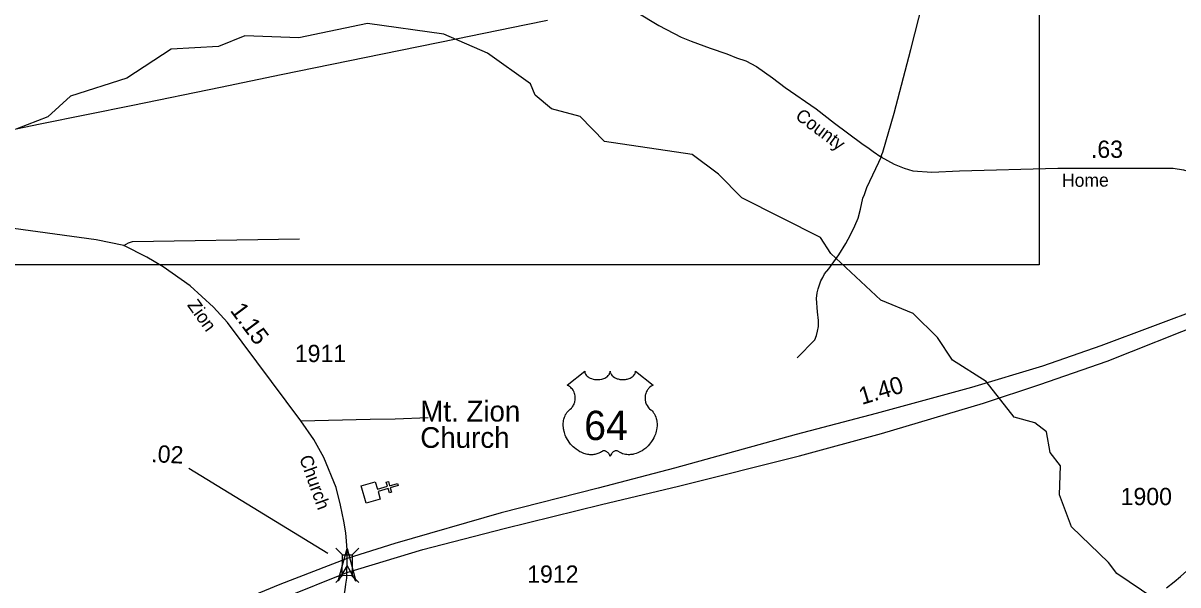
# Model space of a CAD drawing. Extents: x 2220236 to 2384410, y 720751 to 894131.
# Drawn here: x 2281300 to 2289665, y 800133 to 804204 of the extents above; entities that cross this region are included whole.
import ezdxf

# ---------------------------------------------------------------- set-up
doc = ezdxf.new("R2010")
doc.units = 0
for name, color, linetype in [('Exist Boundary Political City Limit New', 7, 'Continuous'), ('Exist Cultural Church CELL', 7, 'Continuous'), ('Exist Cultural Church Label', 7, 'Continuous'), ('Exist Hydrographic Misc Water Feature', 7, 'Continuous'), ('Exist Road Non-System Type 51', 7, 'Continuous'), ('Exist Road Primary US Divided Attributed', 7, 'Continuous'), ('Exist Road Primary US Mileage Hundredths English Label', 7, 'Continuous'), ('Exist Road Primary US Shield CELL', 7, 'Continuous'), ('Exist Road Primary US Shield Number Label', 7, 'Continuous'), ('Exist Road Secondary Mileage Hundredths English Label', 7, 'Continuous'), ('Exist Road Secondary Structure Standard Bridge Attributed CELL', 7, 'Continuous'), ('Exist Road Secondary Structure Standard Bridge CELL', 7, 'Continuous'), ('Exist Road Secondary Type 51 Attributed', 7, 'Continuous'), ('Exist Road Secondary Type 51 Label', 7, 'Continuous'), ('Exist Road Secondary Type 51 Number Label', 7, 'Continuous'), ('Map Preparation Boundary City Limit Buffer Line', 7, 'Continuous'), ('Map Preparation Inset Cut Line', 7, 'Continuous')]:
    doc.layers.add(name, color=color, linetype=linetype)

msp = doc.modelspace()

# ---------------------------------------------------------------- linework, layer by layer
at = {"layer": 'Exist Boundary Political City Limit New'}
msp.add_lwpolyline([(2285097.5, 804223.4), (2284943.8, 804191.9), (2284436.5, 804087.9), (2283902.2, 803978.4), (2283168.2, 803827.9), (2282729.2, 803737.9), (2282095.2, 803608), (2281423.5, 803470.4), (2280899.8, 803363)], dxfattribs=at)
at = {"layer": 'Exist Cultural Church CELL'}
msp.add_lwpolyline([(2283850.1, 800880.6), (2283866.2, 800826), (2283939.3, 800847.4), (2283930.3, 800878.1), (2283945.6, 800882.6), (2283954.6, 800851.9), (2284012.3, 800868.8), (2284016.9, 800853.5), (2283959.1, 800836.5), (2283968.2, 800805.8), (2283952.8, 800801.3), (2283943.8, 800832), (2283870.8, 800810.6), (2283886.9, 800755.3), (2283784.7, 800725.3), (2283748, 800850.6)], close=True, dxfattribs=at)
at = {"layer": 'Exist Hydrographic Misc Water Feature'}
msp.add_lwpolyline([(2289491.8, 800033.7), (2289222.3, 800215.7), (2289163.3, 800295.6), (2288894.2, 800553.8), (2288808.1, 800785.1), (2288815.3, 800994.9), (2288739.2, 801091.6), (2288713.2, 801243), (2288629.3, 801307), (2288478.2, 801349.5), (2288276.2, 801606.2), (2288033.2, 801762.1), (2287923.3, 801925.1), (2287747.2, 802099.3), (2287512.2, 802195.9), (2287151.3, 802534.7), (2287075.2, 802651.1), (2286506.2, 802938.3), (2286338.2, 803109.1), (2286145.1, 803250.8), (2285511.3, 803345.9), (2285334.1, 803526.7), (2285126.2, 803583.5), (2285008.3, 803681), (2284974.2, 803763.8), (2284664.2, 803986.6), (2284346.2, 804124.4), (2283795.2, 804201.4), (2283297.1, 804096.9), (2282905.2, 804111.5), (2282714.1, 804033.5), (2282373.1, 804014.3), (2282050.2, 803804.4), (2281643.1, 803675.2), (2281478.1, 803524.4), (2281254.2, 803437.2)], dxfattribs=at)
at = {"layer": 'Exist Road Non-System Type 51'}
for points in [[(2286907.2, 801778), (2287034.1, 801909.1), (2287047.7, 801939.2), (2287055.4, 801971.3), (2287061.1, 802005.3), (2287062.6, 802049.3), (2287054, 802111.3), (2287047.1, 802209.2), (2287052.7, 802249.2), (2287058.5, 802277.3), (2287077.9, 802335.3), (2287093.6, 802361.6), (2287105.3, 802387.7), (2287135.1, 802423.9), (2287208.1, 802524.6), (2287259.2, 802607.1), (2287292.7, 802669.4), (2287324.1, 802735.5), (2287347.6, 802789.8), (2287364.9, 802855.8), (2287382.2, 802936), (2287393.9, 802962), (2287411.4, 803012.2), (2287519.3, 803241.1)], [(2282029.6, 802592.6), (2282063.3, 802612.7), (2282092.4, 802621.7), (2283302.5, 802639.6)], [(2283311.3, 801322.5), (2283813, 801335.1), (2283994.8, 801336.9), (2284232.7, 801345)]]:
    msp.add_lwpolyline(points, dxfattribs=at)
at = {"layer": 'Exist Road Primary US Divided Attributed'}
for points in [[(2290605.7, 802486.4), (2290395.4, 802385.5), (2289854.6, 802145.6), (2289107.4, 801866.1), (2288684.8, 801718.8), (2288169, 801564.3), (2287479.1, 801374.8), (2286900.6, 801221.7), (2286017.6, 800979.7), (2285464.7, 800832.9), (2284762.1, 800654.3), (2283991.4, 800433.4), (2283646.8, 800324.9)], [(2283645.7, 800222.8), (2284194.6, 800389.8), (2284784.4, 800540.5), (2285489.2, 800714.6), (2286046.7, 800848.5), (2286923.9, 801067.2), (2287516.9, 801229), (2288256.4, 801450.6), (2288665.9, 801586.2), (2289152.6, 801755.3), (2289869.2, 802040.3), (2290433.4, 802286), (2290669.3, 802396.4)], [(2283646.8, 800324.9), (2283159.5, 800135.1), (2282826.3, 799998.8), (2282481.9, 799844.5), (2282228.6, 799720.6), (2281976.1, 799583.6), (2281428.9, 799287.1), (2281317.4, 799227.3)], [(2281321.5, 799113.9), (2281464.9, 799194.7), (2282012.5, 799496.5), (2282250, 799622.7), (2282523.5, 799760), (2282845.4, 799901.9), (2283187.6, 800039.3), (2283645.7, 800222.8)]]:
    msp.add_lwpolyline(points, dxfattribs=at)
at = {"layer": 'Exist Road Primary US Shield CELL'}
msp.add_lwpolyline([(2285368.3, 801682), (2285368.6, 801676.7), (2285369.9, 801670.4), (2285370.9, 801667.1), (2285373.9, 801660.9), (2285378.7, 801653.5), (2285385.5, 801646.3), (2285393.2, 801640), (2285398.4, 801636.7), (2285407.1, 801632), (2285417.1, 801627.8), (2285428.2, 801624.6), (2285439.5, 801622.3), (2285451.9, 801620.9), (2285464.1, 801620.7), (2285477.3, 801621.7), (2285491.9, 801624.5), (2285498.7, 801626.3), (2285506.2, 801628.8), (2285513.2, 801631.7), (2285520.8, 801635.8), (2285527, 801639.8), (2285531.8, 801643.3), (2285538.6, 801649.8), (2285544.1, 801656.6), (2285546.3, 801660.4), (2285548.3, 801664), (2285551, 801671.8), (2285551.8, 801675.2), (2285552.3, 801682.3), (2285552.8, 801676.3), (2285553.4, 801672.6), (2285554.4, 801669), (2285555.9, 801665.1), (2285558.6, 801659.6), (2285561.7, 801655.1), (2285567.4, 801648.3), (2285571, 801644.9), (2285574.2, 801642.3), (2285583, 801636.3), (2285593.2, 801631.1), (2285598.2, 801628.9), (2285603.3, 801627.1), (2285609.9, 801625.1), (2285616.6, 801623.5), (2285623.3, 801622.4), (2285630.2, 801621.4), (2285637.1, 801620.9), (2285642.8, 801620.7), (2285649.8, 801620.8), (2285656.3, 801621.2), (2285662.9, 801621.9), (2285670.2, 801623.1), (2285676, 801624.4), (2285683.8, 801626.5), (2285690.8, 801629), (2285696.9, 801631.6), (2285704.9, 801635.8), (2285711.3, 801639.9), (2285716.1, 801643.7), (2285721.7, 801648.8), (2285727, 801655), (2285730.1, 801659.5), (2285732.3, 801664.1), (2285734.4, 801669), (2285735.6, 801674.1), (2285736.2, 801678.6), (2285736.3, 801682.4), (2285864.9, 801580), (2285861.9, 801578.8), (2285854.9, 801575.4), (2285849.4, 801572.1), (2285840.5, 801565.9), (2285836.7, 801562.5), (2285832.9, 801558.9), (2285829.4, 801555.1), (2285826.4, 801551.6), (2285822.6, 801546.4), (2285819.3, 801541.2), (2285816, 801535.5), (2285813.6, 801530.6), (2285809.7, 801520.2), (2285807.8, 801513.7), (2285806.6, 801508.2), (2285805.1, 801496.7), (2285804.7, 801491.2), (2285804.7, 801485.8), (2285805, 801480.1), (2285805.5, 801474.7), (2285806.5, 801469), (2285807.4, 801463.9), (2285809, 801457.8), (2285811.3, 801450.6), (2285814.1, 801443.7), (2285820, 801432.6), (2285827.5, 801421.2), (2285832.9, 801414.8), (2285838.2, 801409.3), (2285846.2, 801402.6), (2285850.5, 801398.8), (2285855.4, 801393.9), (2285863.5, 801384.5), (2285866.7, 801380.1), (2285870, 801375.2), (2285873.1, 801370.1), (2285876.1, 801364.6), (2285878.5, 801359.8), (2285883.1, 801348.8), (2285886.4, 801338.1), (2285887.9, 801332.5), (2285890.3, 801319.9), (2285891.2, 801313.6), (2285892.2, 801301.3), (2285892.2, 801286.4), (2285891.1, 801272.3), (2285888.4, 801255.8), (2285886.2, 801245.9), (2285882.8, 801234.5), (2285879.6, 801224.5), (2285873.7, 801209.8), (2285868.5, 801199.2), (2285861.7, 801186.7), (2285857.1, 801179.2), (2285851.7, 801171.2), (2285844.9, 801161.9), (2285837, 801152), (2285827.5, 801141.6), (2285819.9, 801133.9), (2285809.8, 801125), (2285803.8, 801120), (2285795.1, 801113.4), (2285783.3, 801105.5), (2285771.6, 801098.8), (2285761.6, 801093.7), (2285752.8, 801089.9), (2285741.4, 801085.5), (2285722.4, 801080.3), (2285715.5, 801078.8), (2285707.3, 801077.6), (2285699.7, 801076.9), (2285692.2, 801076.4), (2285682.2, 801076.4), (2285672.2, 801077.2), (2285662.8, 801078.5), (2285653, 801080.6), (2285642.8, 801083.6), (2285633.5, 801087.3), (2285624, 801091.9), (2285608.1, 801101.9), (2285603.5, 801104.4), (2285601, 801105.1), (2285594.8, 801105.4), (2285589, 801104.1), (2285583.1, 801101.8), (2285579.5, 801099.9), (2285574.8, 801096.8), (2285571.1, 801093.9), (2285566.7, 801089.7), (2285563.7, 801086.2), (2285561.4, 801083.5), (2285556.9, 801076.4), (2285555.3, 801073.1), (2285553.6, 801068.7), (2285552.2, 801062.4), (2285550.1, 801070.4), (2285547.8, 801075.7), (2285545.1, 801080.3), (2285542.2, 801084.3), (2285537.7, 801089.5), (2285533.7, 801093.4), (2285528.8, 801097.3), (2285523.7, 801100.4), (2285519.5, 801102.5), (2285515.7, 801104), (2285511.1, 801105.1), (2285507.3, 801105.4), (2285504.2, 801105.4), (2285499.9, 801104.4), (2285494.1, 801100.2), (2285488.6, 801096.4), (2285482.6, 801092.7), (2285475.5, 801088.9), (2285470.2, 801086.4), (2285464, 801084), (2285456.7, 801081.6), (2285448.8, 801079.5), (2285440.7, 801077.9), (2285433.5, 801076.8), (2285425.9, 801076.1), (2285418.9, 801075.9), (2285411.7, 801076), (2285405, 801076.5), (2285397.2, 801077.2), (2285387.4, 801078.6), (2285379.4, 801080.4), (2285370.9, 801082.7), (2285362.1, 801085.5), (2285352.8, 801089), (2285341.1, 801094.1), (2285333, 801098.3), (2285320.1, 801105.7), (2285305.1, 801116.1), (2285293.8, 801125.3), (2285285.4, 801132.8), (2285273.2, 801145.3), (2285266, 801153.4), (2285254.8, 801168), (2285247.5, 801178.5), (2285242.9, 801186.3), (2285236, 801198.7), (2285232.3, 801206.6), (2285227.4, 801218), (2285223.6, 801228.4), (2285220.4, 801238.3), (2285218.7, 801244.6), (2285216.2, 801255.6), (2285214.8, 801263.4), (2285213.3, 801274.1), (2285212.5, 801285.4), (2285212.4, 801295.9), (2285212.6, 801304.5), (2285213.6, 801314.6), (2285215.3, 801325.3), (2285217.4, 801334.5), (2285219.3, 801341.1), (2285222, 801349.2), (2285225.6, 801358.1), (2285229.8, 801366.6), (2285233.9, 801373.7), (2285239, 801381.3), (2285244, 801387.7), (2285250.6, 801394.9), (2285257.4, 801401.4), (2285263.7, 801406.5), (2285271.1, 801413.8), (2285275, 801418.2), (2285279.7, 801424.4), (2285283.4, 801430.1), (2285286.4, 801435.1), (2285290.3, 801442.7), (2285292.6, 801448.3), (2285295.6, 801457), (2285297.1, 801463), (2285298.6, 801470.9), (2285299.6, 801478.2), (2285299.9, 801487.4), (2285299.7, 801495), (2285298.7, 801503.9), (2285297.1, 801512.4), (2285295, 801519.9), (2285291.9, 801528.4), (2285288.9, 801534.6), (2285284, 801543), (2285278.5, 801550.9), (2285272.9, 801557.3), (2285267.2, 801563), (2285261.7, 801567.2), (2285256.5, 801570.9), (2285250, 801574.9), (2285243.7, 801578), (2285239.7, 801579.6)], close=True, dxfattribs=at)
at = {"layer": 'Exist Road Secondary Mileage Hundredths English Label'}
msp.add_line((2283507.5, 800360.4), (2282500.3, 800977.1), dxfattribs=at)
at = {"layer": 'Exist Road Secondary Structure Standard Bridge Attributed CELL'}
msp.add_lwpolyline([(2283583.1, 800161.3), (2283647.5, 800396.5), (2283709.3, 800160.6), (2283646.8, 800274.5)], close=True, dxfattribs=at)
at = {"layer": 'Exist Road Secondary Structure Standard Bridge CELL'}
for p, q in [((2283564.2, 800400.2), (2283612.7, 800351.1)), ((2283732.4, 800399.2), (2283683.3, 800350.7)), ((2283613.1, 800200), (2283564.1, 800151.5)), ((2283682.1, 800199.6), (2283730.6, 800150.6))]:
    msp.add_line(p, q, dxfattribs=at)
msp.add_lwpolyline([(2283683.3, 800350.7), (2283682.5, 800199.6), (2283611.9, 800200), (2283612.7, 800351.1)], close=True, dxfattribs=at)
at = {"layer": 'Exist Road Secondary Type 51 Attributed'}
for points in [[(2287512.8, 803233.9), (2287527.1, 803268.8), (2287608.8, 803551.1), (2287730.1, 804012.7), (2287873.6, 804572.6), (2287995, 805039), (2288029.9, 805202.3), (2288036.2, 805286.4), (2288039.4, 805351.4), (2288025.9, 805554.5), (2287972.8, 806135), (2287924.4, 806333.3), (2287898.6, 806424.8), (2287869.8, 806496.9), (2287833.7, 806561.9), (2287797.7, 806619.6), (2287758, 806641.2), (2287689.6, 806659.2), (2287422.9, 806666.4), (2285535.9, 806674.9), (2285246.1, 806680.1), (2285002.1, 806679.9), (2284671.3, 806690.2), (2284558.2, 806693.7)], [(2285235.7, 804591.1), (2285905.1, 804185.6), (2286065.9, 804101.1), (2286138.1, 804071.8), (2286276.6, 804021.2), (2286396.9, 803980.3), (2286467.1, 803952.9), (2286535.2, 803929.7), (2286611.5, 803888.3), (2286728.2, 803807.5), (2286818.9, 803736.2), (2287044.9, 803582.9), (2287178.1, 803478.2), (2287376.4, 803330.7), (2287428.8, 803296.2), (2287457, 803274.6), (2287512.8, 803233.9)], [(2287512.8, 803233.9), (2287609.5, 803181.6), (2287682.5, 803153), (2287744.4, 803134), (2287882.4, 803124.5), (2288083.9, 803134.5), (2288795.4, 803153.2), (2289630.6, 803153), (2289705.1, 803141.7), (2289771.3, 803120.4), (2289947.3, 803048.9), (2290090.6, 802967.4), (2290298.1, 802821.3), (2290504, 802611.5), (2290605.7, 802486.4)], [(2283646.8, 800324.9), (2283646, 800388.3), (2283642.1, 800449), (2283636.4, 800509.4), (2283622.9, 800594.6), (2283598.3, 800711.2), (2283566.9, 800839), (2283477.3, 801056.5), (2283404.5, 801185.5), (2283311.3, 801322.5), (2282780.8, 802035.2), (2282679.5, 802146.3), (2282509.2, 802301), (2282313.3, 802438.6), (2282196.7, 802507.4), (2282029.6, 802592.6), (2281827.7, 802634), (2281230.6, 802714.7), (2280586.7, 802802.2), (2280037.8, 802922.9), (2279868.3, 802941.2), (2279339.4, 802952.5), (2278895.7, 802974.9)], [(2289581.7, 800112), (2289637.2, 800154.4), (2289684.8, 800192.8), (2289798, 800296.1), (2289851.8, 800369.8), (2289887.6, 800415.7), (2289923.5, 800471.4), (2289953.3, 800523.2), (2290033, 800647.7), (2290066.8, 800689.6), (2290116.6, 800743.3), (2290222.1, 800853.9), (2290327.2, 800959.9), (2290400.9, 801031.6), (2290612.4, 801236.4), (2290694, 801302.1), (2290809.5, 801385.8), (2290883.2, 801437.6), (2290956.2, 801488.2), (2291013.6, 801522.8), (2291119.1, 801575.8), (2291157, 801592.2)], [(2283645.7, 800222.8), (2283647.3, 800294.4), (2283646.8, 800324.9)], [(2283561.3, 799786.2), (2283593.8, 799915.2), (2283609.5, 799966.8), (2283633, 800097.9), (2283638.6, 800139.4), (2283644.2, 800180.9), (2283645.4, 800217.4), (2283645.7, 800222.8)]]:
    msp.add_lwpolyline(points, dxfattribs=at)
at = {"layer": 'Map Preparation Boundary City Limit Buffer Line'}
msp.add_lwpolyline([(2285097.5, 804223.4), (2284943.8, 804191.9), (2284436.5, 804087.9), (2283902.2, 803978.4), (2283168.2, 803827.9), (2282729.2, 803737.9), (2282095.2, 803608), (2281423.5, 803470.4), (2280899.8, 803363)], dxfattribs=at)
at = {"layer": 'Map Preparation Inset Cut Line'}
msp.add_lwpolyline([(2277171, 809424), (2288659.7, 809424), (2288659.7, 802451.1), (2277171, 802451.1), (2277171, 809424)], dxfattribs=at)
msp.add_lwpolyline([(2277171, 809424), (2288659.7, 809424), (2288659.7, 802451.1), (2277171, 802451.1), (2277171, 809424)], dxfattribs=at)

# ---------------------------------------------------------------- texts
at = {"layer": 'Exist Cultural Church Label'}
for s, p in [('Mt. Zion ', (2284176.8, 801317)), ('Church', (2284176.8, 801126))]:
    msp.add_text(s, height=150, dxfattribs=at).set_placement(p)
at = {"layer": 'Exist Road Primary US Mileage Hundredths English Label'}
msp.add_text('1.40', height=125, rotation=16.68175, dxfattribs=at).set_placement((2287375.6, 801436.9))
at = {"layer": 'Exist Road Primary US Shield Number Label'}
msp.add_text('64', height=212.5, dxfattribs=at).set_placement((2285364, 801182.7))
at = {"layer": 'Exist Road Secondary Mileage Hundredths English Label'}
for s, rotation, p in [('.63', 359.98588, (2289034.9, 803227.6)), ('1.15', 306.66217, (2282794.7, 802121.3)), ('.02', 356.97903, (2282225.6, 801023.4))]:
    msp.add_text(s, height=125, rotation=rotation, dxfattribs=at).set_placement(p)
at = {"layer": 'Exist Road Secondary Type 51 Label'}
for s, rotation, p in [('County', 323.2963, (2286886.8, 803515.9)), ('Home', 0.26491, (2288825.5, 803017.3)), ('Zion', 305.64182, (2282484.8, 802160.1)), ('Church', 289.75737, (2283298.5, 801054))]:
    msp.add_text(s, height=95, rotation=rotation, dxfattribs=at).set_placement(p)
at = {"layer": 'Exist Road Secondary Type 51 Number Label'}
for s, p in [('1911', (2283267.8, 801747.6)), ('1900', (2289250.1, 800711.1)), ('1912', (2284951.2, 800148.9))]:
    msp.add_text(s, height=125, dxfattribs=at).set_placement(p)

doc.saveas('drawing.dxf')
